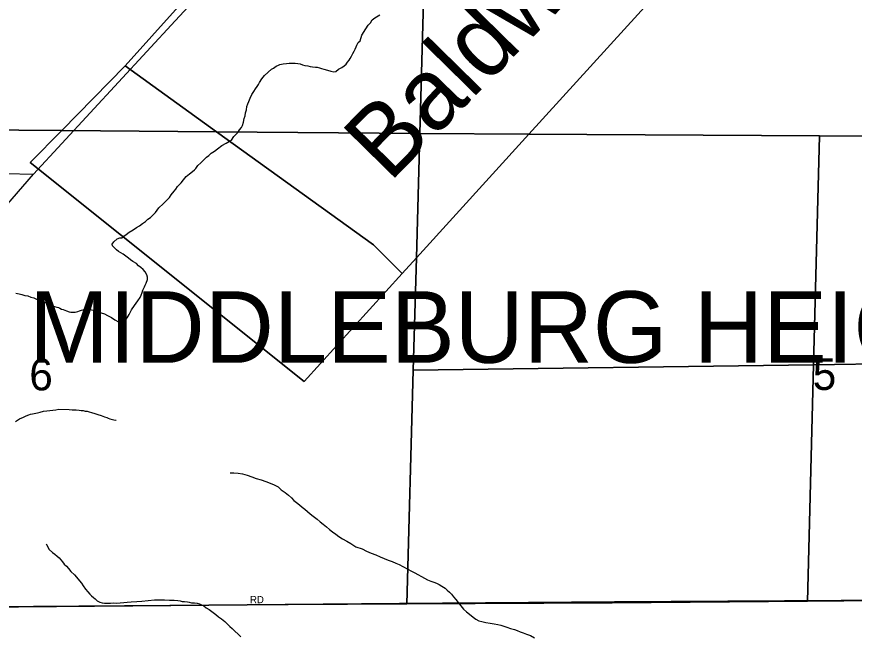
# Model space of a CAD drawing. Extents: x 2010165 to 2382125, y 1060529 to 1407316.
# Drawn here: x 2156362 to 2162213, y 1221171 to 1225499 of the extents above; entities that cross this region are included whole.
import ezdxf

# ---------------------------------------------------------------- set-up
doc = ezdxf.new("R2010")
doc.units = 0
for name, color, linetype in [('GM_X_City_Street', 7, 'Continuous'), ('GM_X_City_Street_Text', 7, 'Continuous'), ('GM_X_Corporation', 7, 'Continuous'), ('GM_X_Corporation_Text', 7, 'Continuous'), ('GM_X_Minor_River', 7, 'Continuous'), ('GM_X_Minor_River_Text', 7, 'Continuous'), ('GM_X_Section', 7, 'Continuous'), ('GM_X_Section_Text', 7, 'Continuous'), ('GM_X_US_Route', 7, 'Continuous')]:
    doc.layers.add(name, color=color, linetype=linetype)

msp = doc.modelspace()

# ---------------------------------------------------------------- linework, layer by layer
at = {"layer": 'GM_X_City_Street'}
for points in [[(2155897.9, 1224414.6), (2156480.2, 1224399.3)], [(2155059.4, 1221364.4), (2155838.4, 1221371.7), (2159035.7, 1221398.8), (2160539.4, 1221412.4), (2161126.2, 1221415.7)], [(2161126.2, 1221415.7), (2164895.8, 1221436.7)]]:
    msp.add_lwpolyline(points, dxfattribs=at)
at = {"layer": 'GM_X_Corporation'}
for points in [[(2149217.1, 1235433.5), (2156094.2, 1235245.1), (2159318.5, 1235161.2), (2159311.5, 1234511.5), (2159970.3, 1234508.7), (2159969.5, 1235068), (2161895.7, 1235054.5), (2161896.7, 1235110.7), (2162279.3, 1235096.3), (2164882.7, 1235033.3), (2164875.3, 1234098.1), (2164856.6, 1230310.2), (2164860.7, 1229597), (2164861.8, 1228775.5), (2164865.3, 1226193.1), (2164895.8, 1221436.7), (2160539.4, 1221412.4), (2159035.7, 1221398.8), (2155838.4, 1221371.7), (2155059.4, 1221364.3), (2154189.1, 1221338.2), (2153786.8, 1221330), (2153236.4, 1221311.5), (2152701.8, 1221309.3)], [(2147423.5, 1218928.8), (2147426.3, 1221246.2), (2151804.7, 1221311.6), (2152701.8, 1221309.3), (2153236.4, 1221311.5), (2153786.8, 1221330), (2154189.1, 1221338.2), (2155059.4, 1221364.3), (2155838.4, 1221371.7), (2159035.7, 1221398.8), (2160539.4, 1221412.4), (2164895.8, 1221436.7), (2164832.8, 1218637)]]:
    msp.add_lwpolyline(points, dxfattribs=at)
at = {"layer": 'GM_X_Minor_River'}
for points in [[(2158019.3, 1224976.4), (2158031.1, 1224994.6), (2158040.9, 1225012.7), (2158050.7, 1225024.9), (2158058.6, 1225039), (2158074.2, 1225065.3), (2158092, 1225089.6), (2158141.5, 1225132.4), (2158155.4, 1225140.6), (2158175.3, 1225154.8), (2158191.2, 1225161.1), (2158201.2, 1225165.2), (2158211.2, 1225167.3), (2158223.1, 1225171.5), (2158247.1, 1225173.8), (2158265.2, 1225174), (2158285.2, 1225174.2), (2158307.2, 1225174.5), (2158325.3, 1225172.7), (2158341.3, 1225170.9), (2158357.5, 1225163.1), (2158375.5, 1225159.3), (2158395.6, 1225155.5), (2158411.7, 1225151.7), (2158427.8, 1225149.9), (2158449.8, 1225148.2), (2158459.9, 1225146.3), (2158477.9, 1225142.5), (2158492, 1225138.6), (2158508.1, 1225132.8), (2158532.3, 1225125.1), (2158556.4, 1225119.4), (2158576.5, 1225115.6), (2158590.5, 1225117.8), (2158610.3, 1225132.1), (2158634.2, 1225144.4), (2158650.1, 1225156.6), (2158663.9, 1225168.8), (2158673.8, 1225181), (2158683.6, 1225195.2), (2158691.5, 1225207.3), (2158701.3, 1225223.5), (2158711, 1225243.6), (2158718.8, 1225259.8), (2158726.7, 1225273.9), (2158734.5, 1225288.1), (2158738.3, 1225300.2), (2158748.1, 1225318.3), (2158762, 1225330.6), (2158773.5, 1225370.8), (2158800.9, 1225415.3), (2158816.6, 1225441.6), (2158834.4, 1225457.8), (2158846.2, 1225478.1), (2158864, 1225492.3), (2158899.8, 1225512.8)], [(2156951.7, 1223430.4), (2156975.8, 1223422.6), (2156996, 1223412.8), (2157024.2, 1223397.1), (2157048.5, 1223381.4), (2157072.7, 1223367.6), (2157094.8, 1223361.9), (2157104.8, 1223360), (2157134.4, 1223396.5), (2157148.1, 1223418.7), (2157163.8, 1223451), (2157185.4, 1223481.4), (2157207, 1223513.8), (2157224.7, 1223538.1), (2157232.5, 1223554.2), (2157238.3, 1223572.3), (2157244.1, 1223588.4), (2157249.9, 1223602.6), (2157253.8, 1223612.6), (2157259.7, 1223624.8), (2157265.5, 1223636.9), (2157275.2, 1223663.1), (2157275, 1223679.1), (2157270.7, 1223695.1), (2157258.4, 1223717), (2157246.2, 1223732.9), (2157230, 1223746.8), (2157213.8, 1223758.6), (2157197.6, 1223774.5), (2157173.4, 1223788.2), (2157157.2, 1223800.1), (2157143, 1223811.9), (2157124.8, 1223825.8), (2157106.6, 1223839.6), (2157088.4, 1223849.4), (2157072.3, 1223859.2), (2157058.1, 1223871.1), (2157045.9, 1223885), (2157031.7, 1223898.9), (2157029.5, 1223910.9), (2157039.3, 1223927), (2157063.1, 1223947.4), (2157083.1, 1223953.7), (2157097, 1223955.8), (2157110.9, 1223966), (2157126.8, 1223978.3), (2157148.6, 1223994.6), (2157174.5, 1224011), (2157198.3, 1224027.3), (2157220.2, 1224039.6), (2157240, 1224053.9), (2157261.9, 1224068.2), (2157277.7, 1224084.4), (2157295.5, 1224096.7), (2157311.4, 1224110.9), (2157331.2, 1224131.2), (2157354.8, 1224163.6), (2157384.5, 1224192.1), (2157430, 1224236.8), (2157441.7, 1224255), (2157461.4, 1224281.3), (2157473.3, 1224295.5), (2157485, 1224313.7), (2157498.9, 1224327.9), (2157510.7, 1224340.1), (2157526.5, 1224360.4), (2157546.2, 1224382.7), (2157568, 1224403), (2157589.9, 1224417.3), (2157603.7, 1224429.5), (2157613.6, 1224439.7), (2157627.4, 1224459.9), (2157647.2, 1224478.2), (2157663, 1224492.5), (2157674.9, 1224504.6), (2157688.7, 1224518.9), (2157704.6, 1224531.1), (2157720.4, 1224545.3), (2157744.3, 1224559.7), (2157764.1, 1224576), (2157795.8, 1224600.4), (2157825.7, 1224616.8), (2157847.5, 1224631.2), (2157861.5, 1224637.3), (2157879.2, 1224663.6), (2157895, 1224677.9), (2157906.9, 1224690.1), (2157918.6, 1224708.3), (2157932.5, 1224724.5), (2157940.3, 1224738.6), (2157946, 1224762.8), (2157951.6, 1224788.9), (2157957.4, 1224807.1), (2157961.2, 1224827.2), (2157966.9, 1224849.3), (2157968.6, 1224871.4), (2157976.4, 1224891.6), (2157984.2, 1224907.7), (2157991.9, 1224929.9), (2158005.6, 1224956.1), (2158019.3, 1224976.4)], [(2156356.8, 1223567.6), (2156378.9, 1223563.8), (2156397, 1223558), (2156419.1, 1223552.3), (2156439.2, 1223548.5), (2156461.4, 1223540.8), (2156481.5, 1223535), (2156499.6, 1223527.2), (2156519.8, 1223517.4), (2156543.9, 1223509.7), (2156562, 1223501.9), (2156582.2, 1223492.1), (2156606.4, 1223482.3), (2156626.5, 1223474.6), (2156642.6, 1223470.7), (2156652.7, 1223466.8), (2156662.7, 1223463), (2156674.8, 1223457.1), (2156686.9, 1223453.2), (2156709, 1223445.5), (2156727.2, 1223437.7), (2156739.2, 1223435.8), (2156757.2, 1223436), (2156771.3, 1223436.2), (2156789.2, 1223440.4), (2156801.2, 1223444.6), (2156815.2, 1223448.8), (2156833.2, 1223453), (2156849.2, 1223455.2), (2156865.2, 1223457.4), (2156885.3, 1223451.6), (2156909.4, 1223445.9), (2156931.5, 1223438.2), (2156951.7, 1223430.4)], [(2156352.5, 1222672.6), (2156380.3, 1222689), (2156408.2, 1222701.4), (2156428.1, 1222711.7), (2156446.1, 1222717.9), (2156458.1, 1222722.1), (2156472, 1222724.2), (2156484, 1222728.4), (2156506, 1222732.7), (2156526, 1222736.9), (2156547.9, 1222743.2), (2156571.9, 1222745.5), (2156593.9, 1222747.8), (2156614, 1222750.1), (2156634, 1222752.3), (2156655.9, 1222756.6), (2156728.1, 1222755.5), (2156748.1, 1222753.7), (2156778.2, 1222752.1), (2156798.3, 1222750.3), (2156812.3, 1222748.5), (2156826.3, 1222748.6), (2156840.4, 1222744.8), (2156854.5, 1222743), (2156868.5, 1222739.1), (2156884.6, 1222733.3), (2156906.8, 1222727.6), (2156928.9, 1222719.8), (2156951, 1222714.1), (2156975.2, 1222704.3), (2156991.3, 1222700.5), (2157001.3, 1222694.6), (2157011.4, 1222690.7), (2157039.6, 1222683), (2157053.6, 1222681.2), (2157057.6, 1222679.2)], [(2157852.1, 1222311.7), (2157879.9, 1222312.1), (2157907.9, 1222310.4), (2157940.1, 1222304.8), (2157972.2, 1222297.1), (2158004.4, 1222285.5), (2158034.6, 1222273.8), (2158068.8, 1222264.2), (2158103, 1222252.6), (2158133.2, 1222240.9), (2158161.4, 1222229.2), (2158187.7, 1222215.5), (2158210, 1222193.7), (2158238.2, 1222176), (2158260.6, 1222156.2), (2158280.8, 1222138.4), (2158299.1, 1222120.6), (2158317.3, 1222104.7), (2158337.6, 1222088.9), (2158355.8, 1222073.1), (2158374, 1222059.3), (2158394.3, 1222043.5), (2158412.5, 1222025.6), (2158432.8, 1222009.8), (2158461.1, 1221988.1), (2158481.4, 1221970.3), (2158503.6, 1221954.5), (2158525.9, 1221934.7), (2158548.2, 1221916.9), (2158568.4, 1221901.1), (2158590.7, 1221885.3), (2158612.9, 1221867.6), (2158637.2, 1221851.8), (2158667.4, 1221836.1), (2158695.7, 1221818.4), (2158730.1, 1221796.8), (2158774.3, 1221781.2), (2158806.6, 1221765.6), (2158838.8, 1221751.9), (2158871, 1221740.3), (2158901.3, 1221726.6), (2158929.5, 1221714.9), (2158957.7, 1221703.2), (2158985.8, 1221693.6), (2159010, 1221681.8), (2159034.2, 1221672.1), (2159058.4, 1221658.3), (2159094.7, 1221640.7), (2159118.9, 1221626.9), (2159143.2, 1221613.2), (2159211.7, 1221577.9), (2159231.9, 1221566.1), (2159254.1, 1221556.4), (2159276.2, 1221548.6), (2159294.3, 1221542.8), (2159314.5, 1221533), (2159332.7, 1221521.2), (2159354.9, 1221507.4), (2159369.1, 1221493.6), (2159385.3, 1221479.7), (2159399.5, 1221465.8), (2159413.8, 1221446), (2159430.1, 1221428.1), (2159446.4, 1221406.2), (2159464.7, 1221384.4), (2159483.1, 1221360.5), (2159503.3, 1221340.7), (2159525.6, 1221324.9), (2159551.9, 1221305.2), (2159570.1, 1221291.4), (2159590.3, 1221279.6), (2159612.4, 1221273.8), (2159638.5, 1221268.1), (2159668.7, 1221262.5), (2159696.7, 1221258.8), (2159722.9, 1221253.1), (2159745, 1221247.4), (2159765.1, 1221241.6), (2159787.2, 1221233.8), (2159811.4, 1221224.1), (2159839.5, 1221218.4), (2159857.7, 1221210.6), (2159879.8, 1221202.8), (2159899.9, 1221195.1), (2159924.1, 1221185.3), (2159952.3, 1221175.6), (2159978.5, 1221159.9)], [(2156568.1, 1221816.5), (2156570.1, 1221812.5), (2156588.6, 1221776.6), (2156610.9, 1221756.8), (2156629.1, 1221745), (2156645.3, 1221731.2), (2156657.5, 1221719.3), (2156669.7, 1221705.4), (2156681.9, 1221691.5), (2156694.1, 1221675.6), (2156710.4, 1221659.7), (2156724.6, 1221643.8), (2156740.9, 1221624), (2156765.2, 1221600.2), (2156814.1, 1221542.6), (2156826.3, 1221522.7), (2156842.7, 1221500.8), (2156858.9, 1221480.9), (2156873.2, 1221465.1), (2156885.4, 1221453.2), (2156897.5, 1221441.3), (2156909.7, 1221431.4), (2156923.9, 1221417.5), (2156942, 1221409.7), (2156958.1, 1221403.9), (2156976.2, 1221402.1), (2156996.2, 1221402.4), (2157016.2, 1221402.6), (2157036.2, 1221404.9), (2157060.3, 1221403.2), (2157084.3, 1221405.5), (2157110.4, 1221405.8), (2157134.4, 1221408.1), (2157162.4, 1221412.4), (2157200.4, 1221414.9), (2157236.4, 1221417.3), (2157280.5, 1221419.9), (2157324.5, 1221424.4), (2157362.5, 1221424.9), (2157394.6, 1221425.3), (2157428.7, 1221423.7), (2157460.8, 1221422.1), (2157486.8, 1221420.4), (2157502.9, 1221418.6), (2157516.9, 1221414.8), (2157535, 1221413), (2157555.1, 1221411.2), (2157567.1, 1221409.4), (2157583.2, 1221405.5), (2157603.2, 1221403.8), (2157623.3, 1221402), (2157639.4, 1221398.2), (2157653.5, 1221390.3), (2157669.6, 1221382.5), (2157685.8, 1221370.7), (2157706, 1221356.9), (2157726.2, 1221343.1), (2157752.5, 1221323.3), (2157772.8, 1221307.5), (2157793, 1221291.7), (2157815.3, 1221273.9), (2157833.6, 1221256.1), (2157851.8, 1221240.3), (2157868, 1221224.4), (2157926.9, 1221167)]]:
    msp.add_lwpolyline(points, dxfattribs=at)
at = {"layer": 'GM_X_Section'}
for points in [[(2153937.9, 1230187.4), (2156338.3, 1230183.2), (2156272.6, 1229118.6), (2155759.2, 1228459.1), (2155751, 1228281.1), (2155636.1, 1225795.5), (2157678.6, 1225781.7), (2157120.7, 1225155.3), (2156676.4, 1224704.2), (2153680, 1224728.2)], [(2164892.6, 1229601.3), (2164886.4, 1228716.3), (2164890.7, 1226190.3), (2164893.3, 1224650.6), (2161969.6, 1224667.8), (2159940.1, 1224679.7), (2160937.9, 1225778.1), (2161517.6, 1226416), (2161645.8, 1226288.2), (2162145.6, 1226879.2), (2162446.4, 1227234.8), (2162917.8, 1227792.4), (2164163.6, 1229262.5), (2164602, 1229623.7)], [(2159258.2, 1227553.7), (2159178.7, 1224684.2), (2157758.6, 1224695.5), (2157120.7, 1225155.3), (2157678.6, 1225781.7), (2158130.5, 1226289.2)], [(2159258.2, 1227553.7), (2160937.9, 1225778.1), (2159940.1, 1224679.7), (2159178.7, 1224684.2)], [(2157120.7, 1225155.3), (2157758.6, 1224695.5), (2156676.4, 1224704.2)], [(2156676.4, 1224704.2), (2156456.9, 1224481.8), (2158370.1, 1222951.6), (2159054.9, 1223705.3), (2159154.6, 1223815), (2159132.8, 1223030.7), (2159087.4, 1221394.1), (2157431.9, 1221385.1), (2154887.5, 1221368.1), (2153490.9, 1221343.2), (2153680, 1224728.2)], [(2157758.6, 1224695.5), (2158855.7, 1223904.8), (2159054.9, 1223705.3), (2158370.1, 1222951.6), (2156456.9, 1224481.8), (2156676.4, 1224704.2)], [(2159178.7, 1224684.2), (2159154.6, 1223815), (2159054.9, 1223705.3), (2158855.7, 1223904.8), (2157758.6, 1224695.5)], [(2161969.6, 1224667.8), (2161929.3, 1223066.9), (2159132.8, 1223030.7), (2159154.6, 1223815), (2159940.1, 1224679.7)], [(2159940.1, 1224679.7), (2159154.6, 1223815), (2159178.7, 1224684.2)], [(2164893.3, 1224650.6), (2164884.5, 1223854.5), (2164874.5, 1223114.9), (2161929.3, 1223066.9), (2161969.6, 1224667.8)], [(2164874.5, 1223114.9), (2164860.8, 1221446.2), (2163158.3, 1221426.6), (2161887.8, 1221413.5), (2161929.3, 1223066.9)], [(2161929.3, 1223066.9), (2161887.8, 1221413.5), (2160523.1, 1221401.1), (2159087.4, 1221394.1), (2159132.8, 1223030.7)]]:
    msp.add_lwpolyline(points, close=True, dxfattribs=at)
at = {"layer": 'GM_X_US_Route'}
for points in [[(2157469.1, 1225470.7), (2157776, 1225803.1), (2157949.4, 1225988.4), (2158120.8, 1226169.6), (2158284.3, 1226342.7), (2158447.8, 1226513.9), (2158565.4, 1226648.7), (2158693, 1226787.6), (2158804.6, 1226904.4), (2158968.1, 1227079.6), (2159101.6, 1227234.6), (2159243.1, 1227393.6), (2159372.6, 1227540.5), (2159494.2, 1227681.4), (2159607.8, 1227818.3)], [(2156103.5, 1223968.3), (2156480.2, 1224399.3), (2157469.1, 1225470.7)]]:
    msp.add_lwpolyline(points, dxfattribs=at)

# ---------------------------------------------------------------- texts
at = {"layer": 'GM_X_City_Street_Text'}
msp.add_text('RD', height=50, rotation=0.00001, dxfattribs=at).set_placement((2157991.9, 1221402.2))
at = {"layer": 'GM_X_Corporation_Text'}
msp.add_text('MIDDLEBURG HEIGHTS', height=500, rotation=0.00001, dxfattribs=at).set_placement((2156449.7, 1223081.6))
at = {"layer": 'GM_X_Minor_River_Text'}
msp.add_text('Baldwin', height=500.28, rotation=45.53118, dxfattribs=at).set_placement((2158965.5, 1224334.8))
at = {"layer": 'GM_X_Section_Text'}
for s, p in [('6', (2156449.7, 1222889.1)), ('5', (2161923.3, 1222891.9))]:
    msp.add_text(s, height=221, rotation=0.00001, dxfattribs=at).set_placement(p)

doc.saveas('drawing.dxf')
